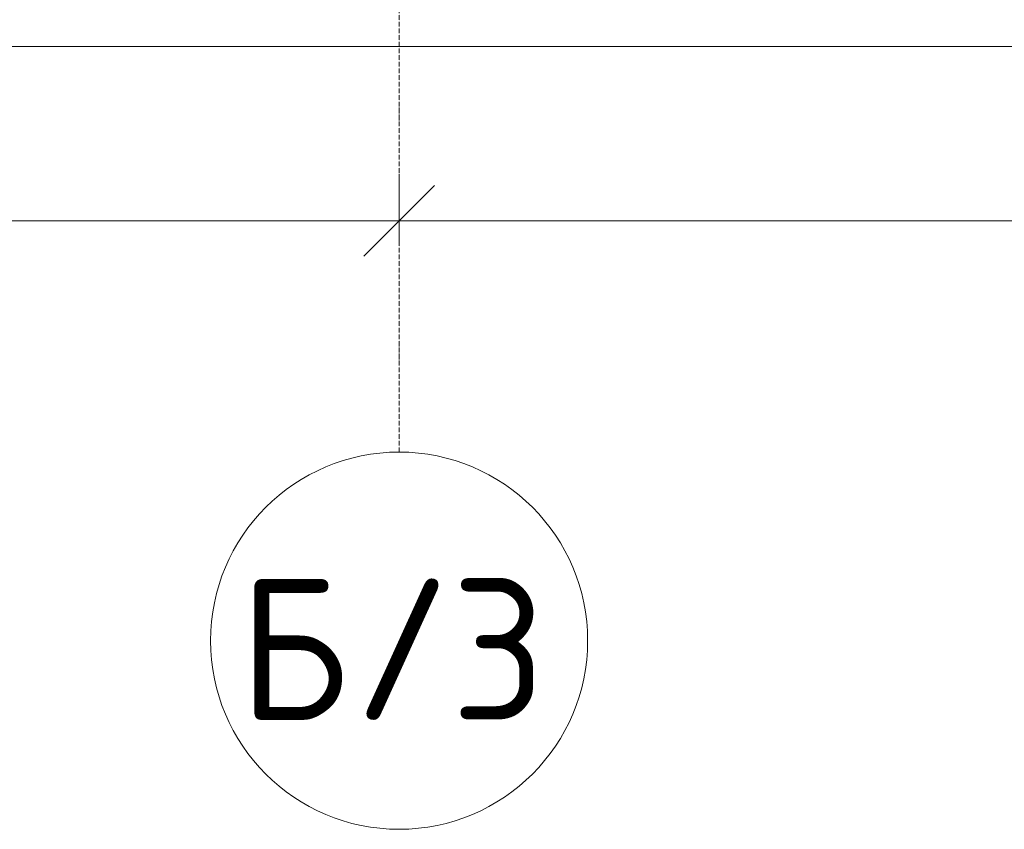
# Model space of a CAD drawing. Header units: millimetres. Extents: x 786 to 42540, y -7760 to 3796.
# Tile 138 of 1056: x 23785 to 25874, y -7760 to -6043. Entities that reach past the tile are written whole.
import ezdxf

# ---------------------------------------------------------------- set-up
doc = ezdxf.new("R2010")
doc.units = ezdxf.units.MM
doc.linetypes.add('4_ Штрихпунктир_ 10 х 2 мм', pattern=[14, 10, -2, 0, -2])
for name, color, linetype, lineweight in [('A-ANNO-DIMS', 7, 'Continuous', 5), ('A-ANNO-DIMS-100', 7, 'Continuous', 5), ('A-DETL-GENF', 7, 'Continuous', 13), ('S-GRID', 7, 'Continuous', 5), ('S-GRID-IDEN', 7, 'Continuous', 5)]:
    doc.layers.add(name, color=color, linetype=linetype, lineweight=lineweight)
doc.styles.add('GOST Common_2', font='GOST_Common.ttf', dxfattribs={"height": 300})
doc.styles.add('GOST Common_3', font='GOST_Common.ttf', dxfattribs={"height": 200})
doc.dimstyles.new('2_мм_4', dxfattribs={"dimscale": 304.8, "dimtxt": 201.142999, "dimasz": 0.492126, "dimexe": 0.328084, "dimexo": 0.492126, "dimgap": 0, "dimtad": 1, "dimdec": 0, "dimdsep": 46, "dimtxsty": 'GOST Common_3', "dimblk1": 'OBLIQUE', "dimblk2": 'OBLIQUE', "dimsah": 1, "dimcen": 0.09, "dimdle": 0.328084, "dimadec": 5, "dimazin": 2, "dimtfac": 1, "dimtdec": 4, "dimtix": 1, "dimtmove": 0, "dimatfit": 3, "dimfxl": 1, "dimtvp": 1, "dimtolj": 1, "dimtzin": 0, "dimarcsym": 2})

# ---------------------------------------------------------------- blocks, each defined once
blk = doc.blocks.new('Линия разрыва - М 1_50-5314776-Разрез по Рампе Р1_фрагмент пола')
at = {"layer": 'A-DETL-GENF', "lineweight": 5}
blk.add_line((80487.6, -6100), (61994.5, -6100), dxfattribs=at)
blk = doc.blocks.new('Ось сетки - 8_0 мм-31302-Разрез по Рампе Р1_фрагмент пола')
at = {"layer": 'S-GRID-IDEN'}
blk.add_circle((80700, -7360), 400, dxfattribs=at)
blk = doc.blocks.new('DIMBLOCK48-Разрез по Рампе Р1_фрагмент пола')
at = {"layer": 'A-ANNO-DIMS-100', "transparency": 16777216}
for p, q in [((24590.3, -6513.7), (24590.3, -6369.8)), ((30190.3, -6513.7), (30190.3, -6369.8)), ((24490.3, -6469.8), (30190.3, -6469.8)), ((24590.3, -6469.8), (24590.3, -6513.7)), ((30190.3, -6469.8), (30190.3, -6513.7))]:
    blk.add_line(p, q, dxfattribs=at)
at = {"layer": 'A-ANNO-DIMS-100', "lineweight": 25, "transparency": 16777216}
for p, q in [((24590.3, -6469.8), (24665.3, -6394.8)), ((30190.3, -6469.8), (30265.3, -6394.8)), ((24590.3, -6469.8), (24515.3, -6544.8)), ((30190.3, -6469.8), (30115.3, -6544.8))]:
    blk.add_line(p, q, dxfattribs=at)
at = {"layer": 'A-ANNO-DIMS-100', "color": 0, "transparency": 16777216, "insert": (27110.7, -6208.4), "char_height": 200, "width": 670.931, "attachment_point": 1, "line_spacing_factor": 1.022761, "style": 'GOST Common_3'}
blk.add_mtext('5600', dxfattribs=at)
blk = doc.blocks.new('_Oblique')
at = {"color": 0, "linetype": 'ByBlock', "lineweight": -2}
blk.add_line((-0.5, -0.5), (0.5, 0.5), dxfattribs=at)
blk = doc.blocks.new('DIMBLOCK54-Разрез по Рампе Р1_фрагмент пола')
at = {"layer": 'A-ANNO-DIMS-100', "transparency": 16777216}
for p, q in [((22284.3, -6224.6), (22284.3, -6569.8)), ((22284.3, -6469.8), (22284.3, -6224.6)), ((24590.3, -6513.7), (24590.3, -6369.8)), ((22184.3, -6469.8), (24690.3, -6469.8)), ((24590.3, -6469.8), (24590.3, -6513.7))]:
    blk.add_line(p, q, dxfattribs=at)
at = {"layer": 'A-ANNO-DIMS-100', "lineweight": 25, "transparency": 16777216}
for p, q in [((22284.3, -6469.8), (22359.3, -6394.8)), ((24590.3, -6469.8), (24665.3, -6394.8)), ((22284.3, -6469.8), (22209.3, -6544.8)), ((24590.3, -6469.8), (24515.3, -6544.8))]:
    blk.add_line(p, q, dxfattribs=at)
at = {"layer": 'A-ANNO-DIMS-100', "color": 0, "transparency": 16777216, "insert": (23157.7, -6208.4), "char_height": 200, "width": 670.931, "attachment_point": 1, "line_spacing_factor": 1.022761, "style": 'GOST Common_3'}
blk.add_mtext('2306', dxfattribs=at)

msp = doc.modelspace()

# ---------------------------------------------------------------- linework, layer by layer
at = {"layer": 'S-GRID', "linetype": '4_ Штрихпунктир_ 10 х 2 мм'}
msp.add_line((24590.3, -6960), (24590.3, -1600), dxfattribs=at)

# ---------------------------------------------------------------- block references
at = {"layer": 'A-DETL-GENF'}
msp.add_blockref('Линия разрыва - М 1_50-5314776-Разрез по Рампе Р1_фрагмент пола', (-41359.7, 0), dxfattribs=at)
at = {"layer": 'S-GRID-IDEN'}
msp.add_blockref('Ось сетки - 8_0 мм-31302-Разрез по Рампе Р1_фрагмент пола', (-56109.7, 0), dxfattribs=at)

# ---------------------------------------------------------------- texts
at = {"layer": 'S-GRID-IDEN', "char_height": 300, "attachment_point": 1, "style": 'GOST Common_2'}
for s, insert, width in [('/3', (24494.4, -7228), 521.097), ('\\fGOST Common|b0|i0|c204|p34|;Б', (24249.6, -7228), 296.624)]:
    msp.add_mtext(s, dxfattribs=dict(at, insert=insert, width=width))

# ---------------------------------------------------------------- dimensions: what is measured, and where the dimension line sits
at = {"layer": 'A-ANNO-DIMS'}
for base, p1, p2, override, picture, middle in [((24590.3, -6469.8), (22284.3, -6074.6), (24590.3, -6363.7), {"dimpost": '<>', "dimfxl": 2324.051357}, 'DIMBLOCK54-Разрез по Рампе Р1_фрагмент пола', (23437.3, -6369.8)), ((30190.3, -6469.8), (24590.3, -6363.7), (30190.3, -6363.7), {"dimpost": '<>', "dimfxl": 5600}, 'DIMBLOCK48-Разрез по Рампе Р1_фрагмент пола', (27390.3, -6369.8))]:
    dim = msp.add_linear_dim(base=base, p1=p1, p2=p2, dimstyle='2_мм_4', override=override, dxfattribs=at)
    dim.commit()
    dim.dimension.update_dxf_attribs({"geometry": picture, "text_midpoint": middle})

doc.saveas('drawing.dxf')
